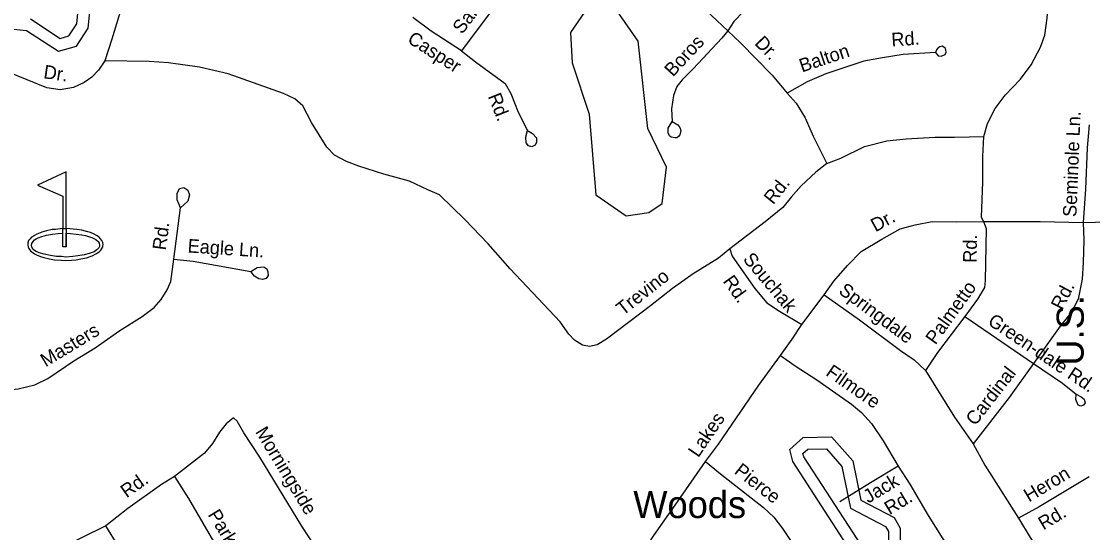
# Model space of a CAD drawing. Extents: x 2104537 to 2336408, y 34176 to 229611.
# Drawn here: x 2286738 to 2292662, y 101168 to 103995 of the extents above; entities that cross this region are included whole.
import ezdxf

# ---------------------------------------------------------------- set-up
doc = ezdxf.new("R2010")
doc.units = 0
for name, color, linetype in [('Exist Cultural Recreational Golf Course CELL', 7, 'Continuous'), ('Exist Hydrographic Buffer Line', 7, 'Continuous'), ('Exist Hydrographic Creek Single Shore', 7, 'Continuous'), ('Exist Hydrographic Pond Under 1500 Sq Ft', 7, 'Continuous'), ('Exist Hydrographic Pond Under 1500 Sq Ft Label', 7, 'Continuous'), ('Exist Railroad Mainline Label', 7, 'Continuous'), ('Exist Road Non-System Type 51', 7, 'Continuous'), ('Exist Road Non-System Type 51 Label', 7, 'Continuous')]:
    doc.layers.add(name, color=color, linetype=linetype)

msp = doc.modelspace()

# ---------------------------------------------------------------- linework, layer by layer
at = {"layer": 'Exist Cultural Recreational Golf Course CELL'}
msp.add_lwpolyline([(2286985.4, 103162.9), (2286826.9, 103089.5), (2286967, 103027.9), (2286967, 102849), (2286985.4, 102849), (2286985.4, 102824), (2286985.4, 102749), (2286985.4, 102824), (2287009, 102822.4), (2287039.5, 102819.1), (2287071.1, 102815.1), (2287092.2, 102810.8), (2287120.1, 102802.5), (2287127, 102800.4), (2287149.7, 102788.6), (2287161.7, 102777.7), (2287167.2, 102768.1), (2287170.2, 102758.6), (2287169.9, 102754.2), (2287168.9, 102750.1), (2287167.9, 102746.8), (2287165.7, 102743), (2287155, 102731.1), (2287139.2, 102721.6), (2287111.9, 102711.2), (2287085.3, 102703.7), (2287049.8, 102698.2), (2287022.8, 102694.2), (2286982.7, 102692.3), (2286960.2, 102694.2), (2286931.1, 102695.7), (2286898.1, 102700.2), (2286864.1, 102707.7), (2286835, 102716.2), (2286815.5, 102724.8), (2286803.5, 102734.3), (2286795, 102746.3), (2286792.5, 102756.3), (2286795, 102767.3), (2286802, 102778.3), (2286810.5, 102787.8), (2286819.6, 102793.1), (2286831, 102798.9), (2286850.1, 102805.4), (2286876.3, 102812.4), (2286909.1, 102818.4), (2286941.2, 102822.4), (2286967, 102824), (2286967, 102849), (2286985.4, 102849), (2286985.4, 102749), (2286967, 102749), (2286967, 102824), (2286967, 102849), (2286926.5, 102845.3), (2286907, 102843.5), (2286876.2, 102836.3), (2286850.7, 102830), (2286822.4, 102819), (2286810, 102811.9), (2286794.2, 102802.1), (2286784, 102791.1), (2286777.7, 102782.8), (2286773.7, 102770.6), (2286772.7, 102760.8), (2286775.4, 102746.3), (2286778.2, 102739.3), (2286787.2, 102727), (2286795.5, 102720), (2286809.4, 102710.4), (2286821.1, 102704.6), (2286843.7, 102695.1), (2286862.4, 102690.1), (2286892.7, 102682.8), (2286920.8, 102677.3), (2286957.2, 102673.9), (2286980.7, 102672.9), (2287014.5, 102674.9), (2287039.8, 102677.4), (2287066.2, 102682.1), (2287098.2, 102688.6), (2287129.3, 102699.1), (2287148.7, 102709), (2287167.2, 102720.3), (2287177, 102730.3), (2287183, 102738.5), (2287185.6, 102744), (2287187, 102748.1), (2287188.4, 102754.5), (2287189.2, 102761.3), (2287187.7, 102772.6), (2287183.2, 102782.8), (2287173.3, 102795.5), (2287167.1, 102802.2), (2287152.3, 102812), (2287140.5, 102818.8), (2287119.8, 102827.3), (2287105.5, 102831.3), (2287072.5, 102840), (2287044.9, 102845), (2286985.4, 102849)], close=True, dxfattribs=at)
at = {"layer": 'Exist Hydrographic Buffer Line'}
for points in [[(2286788, 104009.1), (2286952.8, 103901.6), (2287000.4, 103914.7), (2287043.9, 103981), (2287066.1, 104212.2)], [(2291489.8, 101040.8), (2291386.9, 101090.7), (2291064.7, 101587.9), (2291060.2, 101605.3), (2291086.8, 101629.5), (2291189.8, 101631.8), (2291276, 101534.3), (2291322.7, 101303.5), (2291517.3, 101202.5), (2291533.2, 101174.6), (2291534, 101073.4), (2291509, 101041.4), (2291489.8, 101040.8)]]:
    msp.add_lwpolyline(points, dxfattribs=at)
at = {"layer": 'Exist Hydrographic Creek Single Shore'}
for points in [[(2284047.7, 101603.2), (2284212.7, 101721.4), (2284319.8, 101847.3), (2284778.7, 102635.5), (2285009.8, 102913.2), (2285166.6, 103031.5), (2285639.7, 103192.9), (2285896.6, 103361.9), (2286366.6, 103874.3), (2286515.7, 103969.9), (2286765.6, 103945.4), (2286941.8, 103830.5), (2287041.6, 103858.1), (2287107.7, 103958.5), (2287130.6, 104197.5)], [(2291475.7, 100974.8), (2291341.8, 101039.7), (2291003.9, 101561.1), (2290986.8, 101627.1), (2291060.7, 101694.5), (2291218.8, 101698.1), (2291336.9, 101564.6), (2291380.8, 101347.3), (2291564.7, 101251.9), (2291598.7, 101192.2), (2291599.7, 101051.1), (2291541.7, 100976.8), (2291475.7, 100974.8)]]:
    msp.add_lwpolyline(points, dxfattribs=at)
at = {"layer": 'Exist Hydrographic Pond Under 1500 Sq Ft'}
msp.add_lwpolyline([(2290082.8, 102920.5), (2290207.6, 102937.7), (2290281.7, 102988.8), (2290304.8, 103188.4), (2290202.7, 103403.6), (2290148.8, 103886.8), (2290004.6, 104092.9), (2289871.8, 104075.8), (2289773.8, 103933.4), (2289783.8, 103765.9), (2289877.7, 103482), (2289914.8, 103035.2), (2290082.8, 102920.5)], dxfattribs=at)
at = {"layer": 'Exist Road Non-System Type 51'}
for p, q in [((2287579.9, 102680.3), (2287616.9, 102964.6)), ((2292610.2, 102883.9), (2292746.8, 102887.1)), ((2291054.1, 102319.5), (2291176.6, 102482.4)), ((2291956, 102363.1), (2292334.8, 102102.9))]:
    msp.add_line(p, q, dxfattribs=at)
for points in [[(2292061.1, 103357.9), (2292080.2, 103430.1), (2292123.4, 103512.9), (2292178.7, 103587.2), (2292263.7, 103676.1), (2292322.6, 103754.7), (2292373.7, 103853.1), (2292397, 103919.6), (2292409.9, 104013.8), (2292420.4, 104149.7), (2292417.8, 104575.9), (2292428.1, 105093.9), (2292426.1, 105279.9)], [(2287796, 104704.5), (2287734.3, 104669.7), (2287634.7, 104607), (2287524.1, 104501.8), (2287427.2, 104394.5), (2287385.8, 104336.2), (2287340.9, 104237.7), (2287238.6, 103896.6), (2287199.8, 103776.3)], [(2289700.8, 104637), (2289494.8, 104278.5), (2289439.7, 104177.9), (2289368.6, 104095.3), (2289171.6, 103833.4)], [(2291265.4, 104605.3), (2290678, 103995.3), (2290644.5, 103942.8)], [(2290426, 104160.6), (2290553.7, 104027.9), (2290644.5, 103942.8)], [(2289171.6, 103833.4), (2289004.5, 103941.6), (2288901.6, 104016.1)], [(2290644.5, 103942.8), (2290610.9, 103902.5), (2290452.9, 103733), (2290391.3, 103672.2), (2290361.8, 103635.7), (2290344.4, 103585.8), (2290333.1, 103511.6), (2290336.1, 103441.7)], [(2290644.5, 103942.8), (2290715.4, 103875.9), (2290889.1, 103697.4), (2290972.1, 103598.3)], [(2291793.9, 103823.3), (2291807.9, 103805.3), (2291824.3, 103803.3), (2291846.1, 103811.8), (2291852, 103825.8), (2291851.2, 103835.6), (2291847.8, 103845.9), (2291839.4, 103853.2), (2291829.3, 103857.4), (2291816.4, 103854), (2291805.8, 103847.3), (2291799.4, 103838.3), (2291793.9, 103823.3)], [(2289171.6, 103833.4), (2289248.2, 103771.9), (2289413.5, 103652), (2289444.2, 103595.9), (2289485.2, 103492.5), (2289536.4, 103391.1)], [(2291793.9, 103823.3), (2291613.9, 103811.3), (2291500.1, 103794.2), (2291396.4, 103774.8), (2291187.1, 103704.7), (2291083.6, 103661.5), (2290972.1, 103598.3)], [(2287199.8, 103776.3), (2287164.4, 103725.8), (2287126.9, 103687.5), (2287085.4, 103657.1), (2287025.5, 103630.4), (2286951.4, 103617.7), (2286877.5, 103628.6), (2286660.4, 103716.5), (2286606.2, 103726), (2286528.5, 103715.1), (2286472.4, 103698.4), (2286405.2, 103661.7), (2286343.6, 103617.3), (2286294.4, 103546.7), (2286221.5, 103425.8), (2286149.1, 103291), (2286070.6, 103154.1)], [(2290655.4, 102737.2), (2290592.1, 102686.2), (2290453, 102598.7), (2290337.9, 102517.6), (2290217, 102422.5), (2289972.7, 102238), (2289921.3, 102207.1), (2289879.4, 102196.8), (2289841.2, 102204.4), (2289797.1, 102231.8), (2289764.7, 102265.6), (2289718.1, 102333.1), (2289440.6, 102626.1), (2289319.3, 102764.9), (2289189.7, 102899.6), (2289050.3, 103036.1), (2288985.9, 103063.2), (2288883.5, 103112.1), (2288742.9, 103150.6), (2288604.3, 103195.2), (2288536.3, 103220.5), (2288469.7, 103255.9), (2288427.3, 103299.3), (2288341.7, 103436.4), (2288294.5, 103527.9), (2288250.4, 103567.4), (2288187.9, 103596.5), (2287880.7, 103705.4), (2287722.4, 103741.9), (2287551.9, 103765.9), (2287444.1, 103772.9), (2287199.8, 103776.3)], [(2290972.1, 103598.3), (2291022.9, 103542.9), (2291071.8, 103461.3), (2291116.8, 103360), (2291192.6, 103208.7)], [(2290336.1, 103441.7), (2290368.2, 103424), (2290378.4, 103408), (2290384.3, 103392.2), (2290378.6, 103368), (2290371.9, 103358.6), (2290362.9, 103351.9), (2290352.7, 103350.5), (2290330.8, 103354.8), (2290322.7, 103361.6), (2290314.5, 103379.4), (2290314.4, 103405.3), (2290336.1, 103441.7)], [(2289536.4, 103391.1), (2289564.6, 103375.5), (2289585.8, 103351.5), (2289587.3, 103327.5), (2289579.4, 103310.6), (2289561.2, 103301.4), (2289543, 103306.7), (2289529.2, 103323), (2289526.9, 103356.9), (2289536.4, 103391.1)], [(2292643.9, 103422.8), (2292631.3, 103296.4), (2292622, 103068.3), (2292610.2, 102883.9)], [(2291192.6, 103208.7), (2291270.3, 103239.7), (2291401.4, 103303.1), (2291523.3, 103334.2), (2291631.2, 103345.5), (2291789.1, 103355.3), (2291899, 103354.2), (2292061.1, 103357.9)], [(2292058.3, 102888), (2292047.9, 102911.8), (2292055.6, 103107.8), (2292054.4, 103247.9), (2292061.1, 103357.9)], [(2291192.6, 103208.7), (2291131, 103162), (2291049.8, 103085.1), (2290994.5, 103022.9), (2290949.1, 102966.4), (2290851.8, 102887.2), (2290655.4, 102737.2)], [(2287616.9, 102964.6), (2287598.3, 103008.6), (2287598.7, 103044), (2287611.7, 103070.7), (2287635.4, 103076.8), (2287657.7, 103061.2), (2287666.8, 103036.1), (2287658.2, 103001.2), (2287616.9, 102964.6)], [(2291176.6, 102482.4), (2291231.6, 102559.5), (2291306.7, 102645.9), (2291382, 102722.9), (2291497.2, 102791.8), (2291598.6, 102847.3), (2291680.4, 102870), (2291773.9, 102888.8), (2291910, 102886.2), (2292058.3, 102888)], [(2292058.3, 102888), (2292072.6, 102850.3), (2292067.7, 102560.1), (2292064.1, 102524.1), (2292024.8, 102459.6), (2291956, 102363.1)], [(2292058.3, 102888), (2292372.2, 102889.1), (2292610.2, 102883.9)], [(2292610.2, 102883.9), (2292613.3, 102785.8), (2292610.5, 102661.8), (2292603.5, 102569.8), (2292583, 102460), (2292545.6, 102387.2), (2292482.4, 102310.4), (2292334.8, 102102.9)], [(2290655.4, 102737.2), (2290668.1, 102697.2), (2290794.2, 102518.7), (2290860.9, 102439.3), (2290929.6, 102392.1), (2291054.1, 102319.5)], [(2286619.9, 101951.9), (2286719.5, 101963.1), (2286811.4, 101986.2), (2286883, 102020.9), (2287027.9, 102118.5), (2287145.3, 102189.7), (2287282.3, 102285.2), (2287405.2, 102362.5), (2287472.7, 102413), (2287510.3, 102457.6), (2287543.8, 102510.1), (2287563.1, 102556.3), (2287579.9, 102680.3)], [(2287579.9, 102680.3), (2287687.9, 102669.7), (2288006.6, 102612.7)], [(2288006.6, 102612.7), (2288042.2, 102634.3), (2288078.3, 102637.6), (2288094.5, 102627.7), (2288100.7, 102609.9), (2288103, 102589.8), (2288091.2, 102573.7), (2288071, 102567.5), (2288051.1, 102571.5), (2288026.8, 102587), (2288006.6, 102612.7)], [(2291176.6, 102482.4), (2291372.1, 102344.5), (2291599.8, 102175.2), (2291674.5, 102123.9), (2291737, 102064.6)], [(2290936, 102147.9), (2291001.1, 102238.8), (2291054.1, 102319.5)], [(2291956, 102363.1), (2291803.9, 102163.4), (2291737, 102064.6)], [(2290520.3, 101561.6), (2290593.3, 101656.3), (2290815.7, 101982.9), (2290936, 102147.9)], [(2290936, 102147.9), (2291016.6, 102090.9), (2291137.4, 102012.2), (2291329, 101878.3), (2291383.6, 101832.9), (2291440.1, 101771.5), (2291503.2, 101676.1), (2291586.8, 101535.1)], [(2292334.8, 102102.9), (2292200.9, 101915.6), (2292001.5, 101659.3)], [(2292334.8, 102102.9), (2292495.7, 101994.6), (2292570.6, 101933.4)], [(2291737, 102064.6), (2291898, 101806.3), (2292001.5, 101659.3)], [(2292570.6, 101933.4), (2292598.9, 101919.8), (2292615.4, 101906.6), (2292621.2, 101886.2), (2292611.1, 101872), (2292597.2, 101867.3), (2292582.6, 101872.8), (2292568.7, 101903.6), (2292570.6, 101933.4)], [(2288870.3, 100280), (2288463.1, 100935.6), (2288287.8, 101204), (2288056.1, 101585.4), (2287968.5, 101720.6), (2287931.6, 101783.9), (2287911.4, 101803.7), (2287869.7, 101769.4), (2287832.4, 101723.2), (2287795.1, 101660.6), (2287749.5, 101608), (2287585, 101478.3)], [(2292001.5, 101659.3), (2292066.8, 101540.3), (2292252, 101248.1)], [(2290175.8, 101062.1), (2290234.6, 101152.5), (2290366.7, 101337.9), (2290520.3, 101561.6)], [(2290520.3, 101561.6), (2290603.3, 101492.7), (2290841.1, 101307.1), (2290899.8, 101253.8), (2290946.4, 101190.3), (2291031.9, 101063), (2291139.8, 100894.3), (2291217.3, 100761.2)], [(2291586.8, 101535.1), (2291433.8, 101443.6), (2291264.8, 101337.6)], [(2291586.8, 101535.1), (2291651.8, 101435.8), (2291751.8, 101262.7), (2291955.2, 100940.9)], [(2287585, 101478.3), (2287513.2, 101433.8), (2287326.7, 101301.9), (2287203.8, 101206.2)], [(2287585, 101478.3), (2287662.3, 101357.1), (2287786.7, 101140.5), (2288267.3, 100359.8), (2288470.7, 100034.1)], [(2292643.5, 101476.4), (2292367.4, 101311.2), (2292252, 101248.1)], [(2292252, 101248.1), (2292317.2, 101140.9), (2292400.7, 101011.7), (2292488.3, 100862.7), (2292559.3, 100749.5), (2292583.9, 100699.5), (2292590.3, 100655.8), (2292602.7, 100465.9), (2292605.2, 100389.8), (2292602, 100323.9), (2292584.5, 100285.9), (2292544.8, 100251.2), (2292429.6, 100178)], [(2287203.8, 101206.2), (2286947.1, 101077.6), (2286806.2, 101000)], [(2288081.3, 99793.6), (2288020, 99901.1), (2287893.8, 100107.9), (2287545.8, 100652.2), (2287203.8, 101206.2)]]:
    msp.add_lwpolyline(points, dxfattribs=at)

# ---------------------------------------------------------------- texts
at = {"layer": 'Exist Hydrographic Pond Under 1500 Sq Ft Label'}
msp.add_text('Woods', height=150, dxfattribs=at).set_placement((2290121.6, 101248.5))
at = {"layer": 'Exist Railroad Mainline Label'}
msp.add_text('U.S.', height=150, rotation=89.82174, dxfattribs=at).set_placement((2292612.4, 102091.4))
at = {"layer": 'Exist Road Non-System Type 51 Label'}
for s, rotation, p in [('Sanders', 53.0592, (2289175.4, 103920.3)), ('Casper', 327.09126, (2288866.9, 103882.7)), ('Dr.', 314.21652, (2290788.7, 103871.1)), ('Rd.', 3.79931, (2291551.5, 103856.5)), ('Boros', 46.99446, (2290340.8, 103685)), ('Balton ', 18.51682, (2291054.6, 103712.3)), ('Dr.', 351.5828, (2286856.7, 103681.5)), ('Rd.', 291.60817, (2289316.4, 103581.3)), ('Seminole Ln.', 87.66263, (2292572.3, 102912.7)), ('Rd.', 51.24906, (2290895.5, 102978.2)), ('Dr.', 28.66276, (2291461.3, 102828.3)), ('Rd.', 82.59264, (2287536.3, 102726.9)), ('Eagle Ln.', 356.09565, (2287655.2, 102717.7)), ('Rd.', 89.02651, (2292020.2, 102659.9)), ('Souchak', 310.04937, (2290724.6, 102678)), ('Trevino', 38.18647, (2290064.7, 102365.3)), ('Rd.', 305.23342, (2290614.2, 102558.2)), ('Springdale', 323.3519, (2291252.2, 102495.1)), ('Palmetto', 54.50347, (2291793, 102202.8)), ('Rd.', 62.74362, (2292493.9, 102394.5)), ('Green-dale Rd.', 326.03989, (2292076.9, 102322.9)), ('Masters', 31.22188, (2286871.7, 102081.4)), ('Filmore', 325.0508, (2291181.2, 102041.6)), ('Cardinal', 52.10847, (2292013.2, 101754.5)), ('Lakes', 55.74797, (2290481.3, 101579.2)), ('Morningside', 301.29065, (2288028.4, 101725.6)), ('Pierce', 322.02726, (2290675.2, 101499)), ('Rd.', 35.25714, (2287319.5, 101357.1)), ('Jack', 30.89124, (2291421.7, 101327.9)), ('Heron', 30.90234, (2292310.2, 101334.3)), ('Rd.', 30.89124, (2291539.1, 101264.2)), ('Rd.', 30.90234, (2292389.9, 101179.8)), ('Parkway', 301.61482, (2287766.3, 101267.6))]:
    msp.add_text(s, height=75, rotation=rotation, dxfattribs=at).set_placement(p)

doc.saveas('drawing.dxf')
